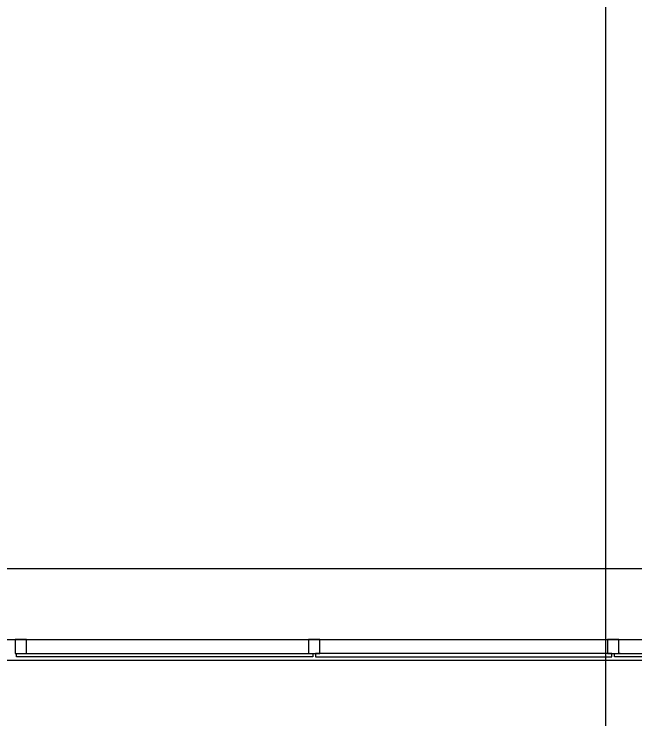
# Model space of a CAD drawing. Extents: x -264205 to -263659, y -1242401 to -1241986.
# Drawn here: x -263841.16 to -263836.759, y -1242241.872 to -1242236.872 of the extents above; entities that cross this region are included whole.
import ezdxf

# ---------------------------------------------------------------- set-up
doc = ezdxf.new("R2010")
doc.units = 0
for name, color, linetype in [('HESCON_OSI_STAVBY_KFA', 7, 'Continuous'), ('PROJEKT_OBRUBNIKY_KOMUNIKACIE', 7, 'Continuous'), ('SITUACIA_DSP_2D', 7, 'Continuous')]:
    doc.layers.add(name, color=color, linetype=linetype)

msp = doc.modelspace()

# ---------------------------------------------------------------- linework, layer by layer
at = {"layer": 'HESCON_OSI_STAVBY_KFA'}
msp.add_line((-263792.6528, -1242240.8072), (-263911.5228, -1242240.8072), dxfattribs=at)
at = {"layer": 'PROJEKT_OBRUBNIKY_KOMUNIKACIE'}
msp.add_lwpolyline([(-263794.8928, -1242227.3822), (-263808.9678, -1242241.4572), (-263894.9678, -1242241.4572), (-263909.0427, -1242227.3822), (-263909.0427, -1242196.3327), (-263914.1428, -1242196.3327), (-263914.1428, -1242132.4327), (-263909.0427, -1242132.4327), (-263909.0427, -1242101.3822), (-263894.9678, -1242087.3072), (-263808.9678, -1242087.3072), (-263794.8928, -1242101.3822), (-263794.8928, -1242227.3822)], dxfattribs=at)
at = {"layer": 'SITUACIA_DSP_2D'}
for p, q in [((-263836.9678, -1242235.7572), (-263836.9691, -1242250.9091)), ((-263894.581, -1242241.3072), (-263809.3546, -1242241.3072)), ((-263841.0727, -1242241.3073), (-263841.1527, -1242241.3073)), ((-263841.1527, -1242241.3073), (-263841.1527, -1242241.4073)), ((-263841.0727, -1242241.4073), (-263841.0727, -1242241.3073)), ((-263838.9927, -1242241.3073), (-263839.0727, -1242241.3073)), ((-263839.0727, -1242241.3073), (-263839.0727, -1242241.4073)), ((-263838.9927, -1242241.4073), (-263838.9927, -1242241.3073)), ((-263836.8727, -1242241.3073), (-263836.9527, -1242241.3073)), ((-263836.9527, -1242241.3073), (-263836.9527, -1242241.4073)), ((-263836.8727, -1242241.4073), (-263836.8727, -1242241.3073)), ((-263841.1527, -1242241.4073), (-263841.1127, -1242241.4073)), ((-263841.1427, -1242241.4323), (-263841.1427, -1242241.4073)), ((-263841.1427, -1242241.4073), (-263839.0427, -1242241.4073)), ((-263839.0427, -1242241.4323), (-263841.1427, -1242241.4323)), ((-263841.1127, -1242241.4073), (-263841.0727, -1242241.4073)), ((-263839.0727, -1242241.4073), (-263839.0327, -1242241.4073)), ((-263839.0427, -1242241.4073), (-263839.0427, -1242241.4323)), ((-263839.0327, -1242241.4073), (-263838.9927, -1242241.4073)), ((-263836.9227, -1242241.4073), (-263839.0227, -1242241.4073)), ((-263839.0227, -1242241.4073), (-263839.0227, -1242241.4323)), ((-263839.0227, -1242241.4323), (-263836.9227, -1242241.4323)), ((-263836.9527, -1242241.4073), (-263836.8627, -1242241.4073)), ((-263836.9227, -1242241.4323), (-263836.9227, -1242241.4073)), ((-263836.9027, -1242241.4323), (-263836.9027, -1242241.4073)), ((-263836.9027, -1242241.4073), (-263834.8027, -1242241.4073)), ((-263834.8027, -1242241.4323), (-263836.9027, -1242241.4323)), ((-263836.8627, -1242241.4073), (-263836.8727, -1242241.4073)), ((-263808.9678, -1242241.4572), (-263894.9678, -1242241.4572))]:
    msp.add_line(p, q, dxfattribs=at)

doc.saveas('drawing.dxf')
